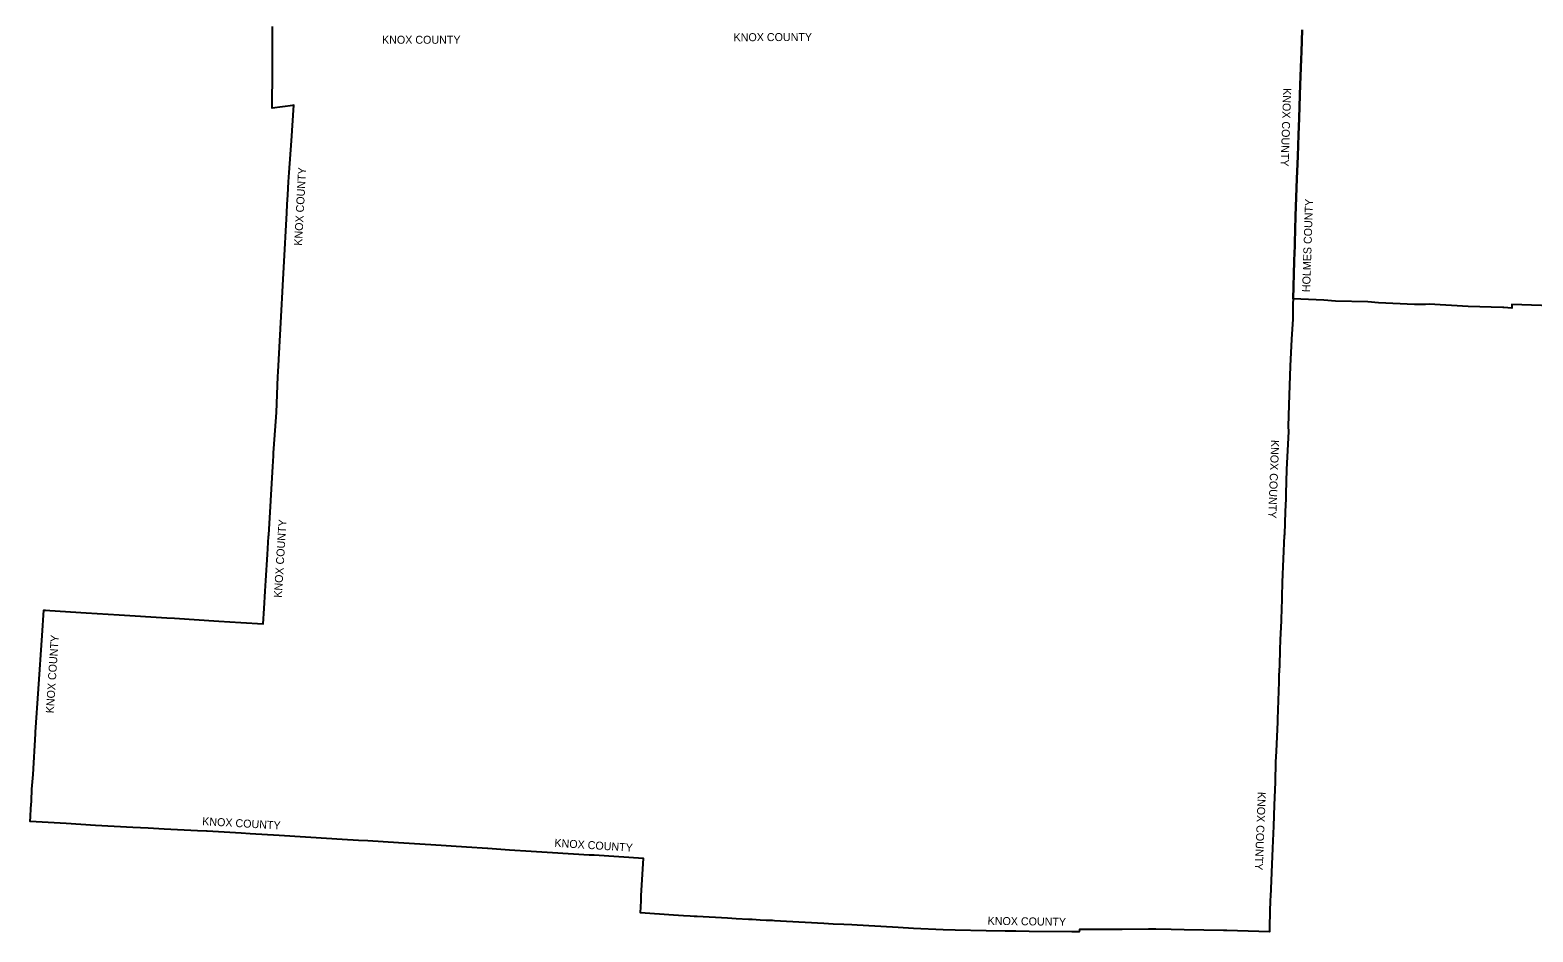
# Model space of a CAD drawing. Extents: x 1874609 to 2204689, y 815661 to 1281160.
# Drawn here: x 1898513 to 2086331, y 815661 to 928460 of the extents above; entities that cross this region are included whole.
import ezdxf

# ---------------------------------------------------------------- set-up
doc = ezdxf.new("R2010")
doc.units = 0
doc.layers.add('GM_X_Adjacent_County', color=7, linetype='Continuous')
doc.layers.add('GM_X_Adjacent_County_Text', color=7, linetype='Continuous')

msp = doc.modelspace()

# ---------------------------------------------------------------- linework, layer by layer
at = {"layer": 'GM_X_Adjacent_County'}
for points in [[(2057486, 928485), (2057388, 925732), (2057353, 924798), (2057237, 921621), (2057194, 920316), (2057099, 917440), (2057032, 915337), (2056947, 912673), (2056846, 910775), (2056822, 909880), (2056672, 905166), (2056513, 900187), (2056508, 900013), (2056501, 899793), (2056492, 899507), (2056355, 894845), (2056323, 894207), (2056314, 893810), (2056304, 892311), (2056178, 889804), (2056003, 886437), (2055830, 881597), (2055758, 878857), (2055764, 878233), (2055530, 873508), (2055459, 870464), (2055437, 869889), (2055435, 869840), (2055376, 868233), (2055265, 865388), (2055262, 865248), (2054986, 859394), (2054896, 855720), (2054860, 855058), (2054857, 854576), (2054761, 852209), (2054715, 850940), (2054639, 848991), (2054625, 848376), (2054594, 847730), (2054575, 846927), (2054411, 842272), (2054399, 841942), (2054222, 838243), (2054175, 836924), (2054096, 834376), (2053974, 831534), (2053892, 828885), (2053768, 826142), (2053521, 820038), (2053499, 819706), (2053421, 816435), (2053420, 816169), (2053400, 815687), (2048066, 815835), (2047646, 815843), (2042725, 815935), (2041130, 815961), (2039197, 815992), (2038298, 816006), (2034985, 815966), (2034493, 815970), (2032253, 815990), (2029643, 815984), (2029631, 815665), (2029362, 815671), (2028709, 815661), (2023356, 815714), (2021728, 815742), (2020383, 815765), (2017999, 815806), (2014117, 815901), (2012614, 815938), (2008904, 816114), (2007002, 816215), (2006296, 816251), (2001880, 816522), (2001221, 816534), (2000194, 816593), (1998869, 816653), (1997718, 816724), (1993053, 816984), (1991541, 817066), (1991301, 817077), (1990962, 817091), (1990909, 817093), (1990797, 817097), (1990486, 817113), (1989752, 817152), (1988744, 817207), (1988298, 817233), (1986763, 817318), (1986195, 817348), (1985662, 817383), (1981878, 817613), (1981516, 817615), (1980999, 817647), (1980171, 817698), (1978931, 817776), (1974782, 818034), (1974872, 819557), (1974905, 820235), (1975185, 824849), (1968995, 825250), (1968380, 825282), (1963814, 825573), (1961147, 825745), (1958413, 825903), (1955710, 826085), (1955666, 826092), (1953054, 826262), (1948593, 826569), (1947878, 826617), (1944570, 826798), (1940743, 827038), (1939557, 827120), (1937526, 827240), (1933604, 827484), (1932924, 827522), (1929658, 827739), (1926023, 827933), (1924878, 828005), (1920661, 828248), (1920574, 828249), (1919438, 828306), (1915254, 828516), (1913288, 828633), (1911341, 828740), (1906704, 828993), (1903007, 829209), (1898513, 829466), (1898557, 830092), (1898625, 831088), (1898677, 832037), (1898698, 832056), (1898754, 833509), (1898887, 835373), (1899202, 840435), (1899208, 840537), (1899210, 840637), (1899571, 846055), (1900008, 852727), (1900228, 855908), (1900447, 855895), (1900992, 855867), (1905546, 855583), (1909640, 855342), (1915609, 854967), (1916549, 854893), (1922111, 854537), (1924873, 854361), (1927658, 854184), (1927777, 856135), (1927907, 858279), (1927988, 859624), (1928189, 862861), (1928314, 865105), (1928341, 865325), (1928849, 873883), (1928932, 875213), (1928954, 875572), (1928987, 876105), (1929312, 880613), (1929313, 880637), (1929483, 885147), (1929509, 885709), (1929994, 894165), (1930019, 894924), (1930144, 897297), (1930247, 898751), (1930611, 905616), (1930665, 906634), (1930733, 907844), (1930824, 909461), (1930891, 910644), (1931168, 914595), (1931473, 919044), (1931337, 919032), (1928787, 918701), (1928802, 923466), (1928806, 926508), (1928810, 928443), (1928810, 928882)], [(2089854, 893908), (2083702, 894131), (2083692, 893691), (2082695, 893757), (2082673, 893758), (2082580, 893764), (2082558, 893765), (2078247, 893884), (2073366, 894159), (2072903, 894150), (2071527, 894132), (2067045, 894347), (2065690, 894451), (2061668, 894542), (2060196, 894675), (2056355, 894845), (2056492, 899507), (2056501, 899793), (2056508, 900013), (2056513, 900187), (2056672, 905166), (2056822, 909880), (2056846, 910775), (2056947, 912673), (2057032, 915337), (2057099, 917440), (2057194, 920316), (2057237, 921621), (2057353, 924798), (2057388, 925732), (2057486, 928485)]]:
    msp.add_lwpolyline(points, dxfattribs=at)

# ---------------------------------------------------------------- texts
at = {"layer": 'GM_X_Adjacent_County_Text'}
for s, rotation, p in [('KNOX COUNTY', 0.25392, (1986435, 927055)), ('KNOX COUNTY', 359.97216, (1942500, 926747)), ('KNOX COUNTY', 268.08701, (2055128, 921209)), ('KNOX COUNTY', 86.96101, (1932503, 901469)), ('HOLMES COUNTY', 88.14145, (2058480, 895666)), ('KNOX COUNTY', 267.8289, (2053620, 877211)), ('KNOX COUNTY', 86.44803, (1929968, 857440)), ('KNOX COUNTY', 86.27044, (1901472, 842986)), ('KNOX COUNTY', 267.71717, (2051952, 833195)), ('KNOX COUNTY', 356.77031, (1920006, 829027)), ('KNOX COUNTY', 356.32859, (1964021, 826320)), ('KNOX COUNTY', 359.20933, (2018174, 816558))]:
    msp.add_text(s, height=1000, rotation=rotation, dxfattribs=at).set_placement(p)

doc.saveas('drawing.dxf')
